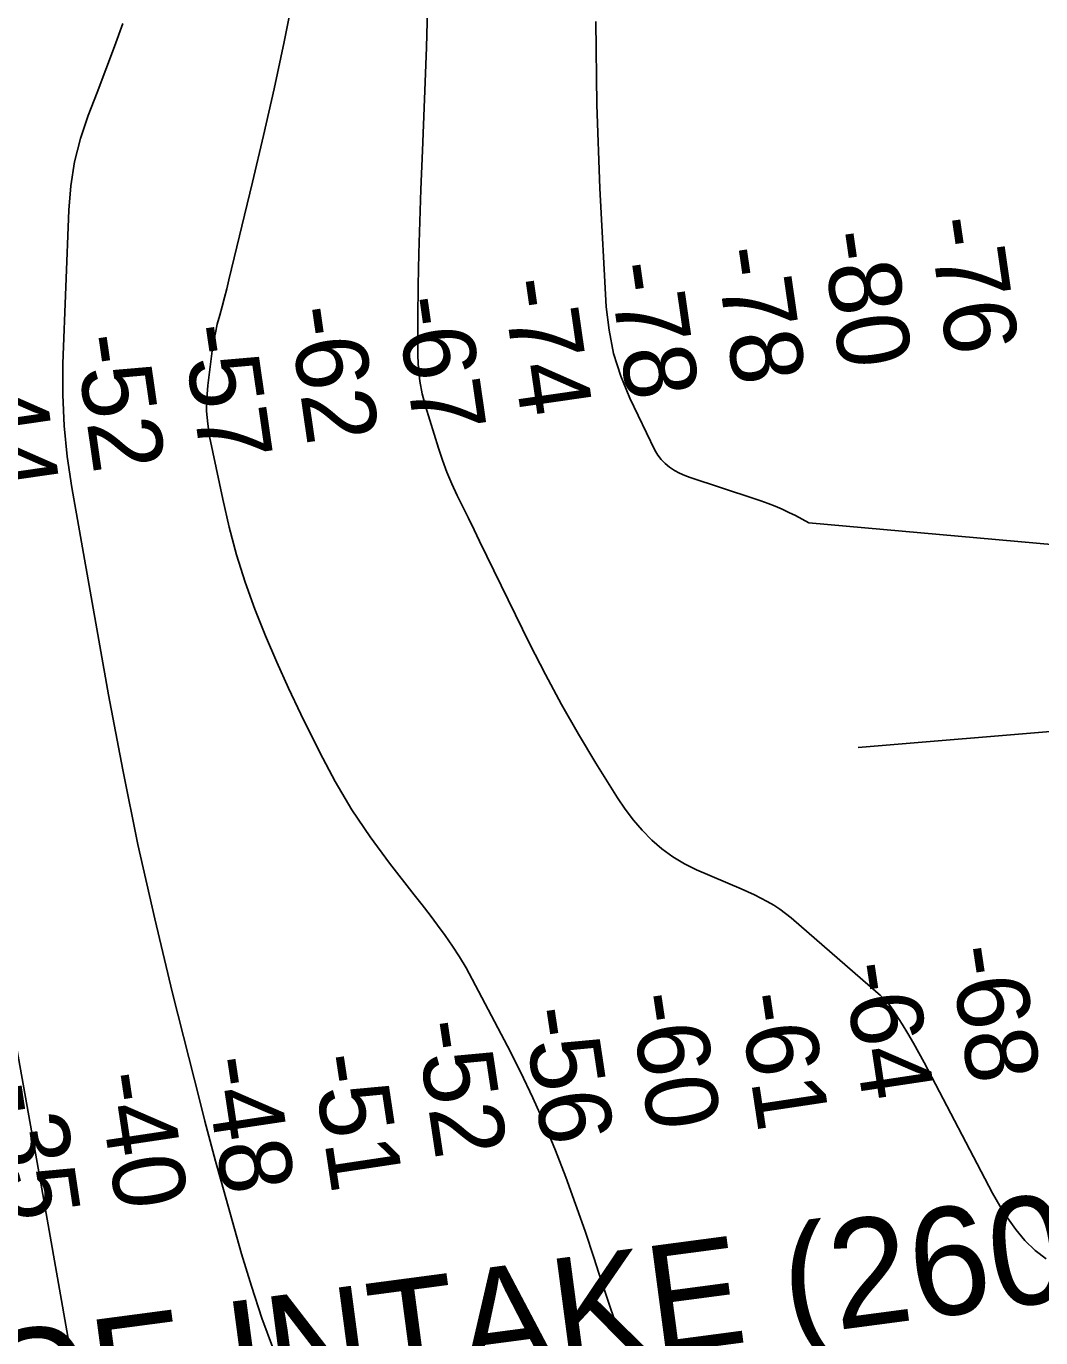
# Model space of a CAD drawing. Extents: x 3250478 to 3288318, y 788638 to 816472.
# Drawn here: x 3275824 to 3276766, y 800865 to 802083 of the extents above; entities that cross this region are included whole.
import ezdxf

# ---------------------------------------------------------------- set-up
doc = ezdxf.new("R2010")
doc.units = 0
for name, color, linetype in [('V-CHAN-NAID', 7, 'Continuous'), ('V-RIVR-RANG', 7, 'Continuous'), ('V-TOPO-DPTH', 7, 'Continuous'), ('V-TOPO-MAJR', 7, 'Continuous'), ('V-TOPO-MINR', 7, 'Continuous')]:
    doc.layers.add(name, color=color, linetype=linetype)

msp = doc.modelspace()

# ---------------------------------------------------------------- linework, layer by layer
at = {"layer": 'V-RIVR-RANG'}
msp.add_line((3277792.5, 801513.5), (3276596.7, 801412.9), dxfattribs=at)
at = {"layer": 'V-TOPO-DPTH'}
msp.add_lwpolyline([(3275715.9, 801689.7), (3275835.9, 801019.2), (3275951.5, 800363.8)], dxfattribs=at)
msp.add_lwpolyline([(3275715.9, 801689.7), (3275835.9, 801019.2), (3275951.5, 800363.8)], dxfattribs=at)
at = {"layer": 'V-TOPO-MAJR'}
msp.add_lwpolyline([(3275913.9, 802085), (3275906.1, 802063.6), (3275898.1, 802042.3), (3275890, 802021), (3275881.9, 801999.8), (3275874.7, 801978.3), (3275869.1, 801956.6), (3275865.6, 801934.4), (3275863.7, 801911.9), (3275858.4, 801769.4), (3275858.3, 801740.5), (3275859.4, 801711.7), (3275862.3, 801683), (3275866.5, 801654.4), (3275900.7, 801461.9), (3275913.9, 801392.3), (3275928, 801322.9), (3275943.6, 801253.8), (3275960.2, 801184.9), (3275985.4, 801084.9), (3275990.2, 801066.2), (3275995.1, 801047.5), (3276000.1, 801028.9), (3276005.3, 801010.3), (3276024.3, 800942.8), (3276033.3, 800912.9), (3276043.1, 800883.3), (3276053.9, 800854)], dxfattribs=at)
at = {"layer": 'V-TOPO-MINR'}
for points in [[(3276072.6, 802111.5), (3276063.7, 802068), (3276054.4, 802024.5), (3276044.6, 801981.1), (3276034.4, 801937.8), (3276012.5, 801847), (3276010.5, 801838.8), (3276008.4, 801830.6), (3276006.2, 801822.4), (3276003.9, 801814.2), (3276001.7, 801806), (3275999.9, 801797.8), (3275998.3, 801789.5), (3275997, 801781.1), (3275992.8, 801748.9), (3275991.9, 801737), (3275991.7, 801725.2), (3275992.8, 801713.4), (3275994.6, 801701.7), (3276006.7, 801643.4), (3276012.7, 801617.5), (3276019.6, 801591.8), (3276027.7, 801566.5), (3276036.7, 801541.4), (3276046.6, 801516.7), (3276056.9, 801492.1), (3276067.9, 801467.9), (3276079.4, 801443.8), (3276096.8, 801408.3), (3276111.1, 801381.4), (3276126.5, 801355.2), (3276143.5, 801330.1), (3276161.6, 801305.6), (3276184.6, 801276.3), (3276191.9, 801266.9), (3276199.2, 801257.4), (3276206.3, 801247.9), (3276213.3, 801238.3), (3276220.1, 801228.5), (3276226.6, 801218.5), (3276232.7, 801208.3), (3276238.4, 801197.9), (3276271.2, 801135.6), (3276283.2, 801111.9), (3276294.7, 801087.9), (3276305.4, 801063.5), (3276315.6, 801038.9), (3276325.2, 801014), (3276334.4, 800989), (3276343.2, 800963.9), (3276351.6, 800938.6), (3276355.7, 800925.9), (3276366.1, 800894.3), (3276376.9, 800862.7)], [(3276197.1, 802110.5), (3276195.8, 802062.7), (3276194.2, 802014.9), (3276192.3, 801967.1), (3276190.7, 801931), (3276189.6, 801901.3), (3276188.7, 801871.6), (3276188.2, 801841.8), (3276188, 801812.1), (3276188, 801776.4), (3276188.5, 801764.6), (3276189.7, 801752.9), (3276192, 801741.3), (3276195, 801729.9), (3276207.1, 801690.9), (3276210.9, 801679.7), (3276214.9, 801668.7), (3276219.5, 801657.8), (3276224.5, 801647), (3276229.7, 801636.4), (3276234.9, 801625.8), (3276240.1, 801615.1), (3276245.3, 801604.5), (3276292, 801509), (3276306.3, 801480.8), (3276321.2, 801452.9), (3276337, 801425.5), (3276353.3, 801398.4), (3276373.4, 801366.1), (3276380.5, 801355.6), (3276388.1, 801345.6), (3276396.3, 801336.1), (3276405.1, 801327), (3276414.6, 801318.9), (3276424.6, 801311.4), (3276435.4, 801305.1), (3276446.6, 801299.5), (3276488.1, 801281.8), (3276494.3, 801279), (3276500.4, 801276.2), (3276506.4, 801273.2), (3276512.4, 801270.1), (3276518.3, 801266.7), (3276523.9, 801263), (3276529.3, 801259), (3276534.5, 801254.8), (3276615.2, 801184.7), (3276617.1, 801183), (3276619.1, 801181.2), (3276620.9, 801179.3), (3276622.8, 801177.4), (3276624.5, 801175.5), (3276626.2, 801173.5), (3276627.7, 801171.4), (3276629.2, 801169.2), (3276637.5, 801156.2), (3276642.9, 801147.4), (3276648.2, 801138.6), (3276653.2, 801129.6), (3276658.1, 801120.5), (3276721.6, 800999.2), (3276728.2, 800987.6), (3276735.4, 800976.3), (3276743.2, 800965.6), (3276751.6, 800955.2), (3276761, 800946.1), (3276771.3, 800938.3)], [(3276353.3, 802087), (3276354, 802009.7), (3276356.8, 801932.3), (3276362.9, 801822.2), (3276365.4, 801800.3), (3276369.6, 801778.7), (3276376.3, 801757.8), (3276384.7, 801737.4), (3276407.9, 801689), (3276410.6, 801684.4), (3276413.7, 801680.2), (3276417.4, 801676.5), (3276421.5, 801673.1), (3276426.1, 801670.2), (3276430.8, 801667.7), (3276435.8, 801665.5), (3276440.8, 801663.6), (3276499.9, 801644.2), (3276506.5, 801641.9), (3276513.1, 801639.5), (3276519.6, 801636.9), (3276526.1, 801634.2), (3276532.4, 801631.2), (3276538.7, 801628.2), (3276544.9, 801624.9), (3276551.1, 801621.4), (3276900.9, 801590.3)], [(3275715.9, 801689.7), (3275835.9, 801019.2), (3275951.5, 800363.8)]]:
    msp.add_lwpolyline(points, dxfattribs=at)

# ---------------------------------------------------------------- texts
at = {"layer": 'V-CHAN-NAID'}
msp.add_text('CROWN VANTAGE INTAKE (260.6)', height=100, rotation=7.5418, dxfattribs=at).set_placement((3274794.5, 800636.1))
at = {"layer": 'V-RIVR-RANG'}
for s, rotation, p in [('-76', 278.2185, (3276661.6, 801902.8)), ('-80', 278.2185, (3276562.5, 801889.9)), ('-78', 278.2185, (3276463.6, 801875)), ('-78', 278.2185, (3276364.6, 801860.9)), ('-74', 278.2185, (3276265.7, 801846)), ('-67', 278.2185, (3276167.1, 801829.2)), ('-62', 278.2185, (3276067.4, 801820)), ('-57', 278.2185, (3275968.8, 801803)), ('-52', 278.2185, (3275869.1, 801793.8)), ('-44', 278.2185, (3275770.8, 801774.7)), ('-68', 278.5542, (3276681, 801226.4)), ('-64', 278.5542, (3276582.2, 801210.9)), ('-60', 278.5542, (3276384.2, 801182.5)), ('-61', 278.5542, (3276485.3, 801182.6)), ('-56', 278.5542, (3276285.1, 801169.1)), ('-52', 278.5542, (3276185.8, 801157)), ('-48', 278.5542, (3275988.6, 801123.4)), ('-51', 278.5542, (3276089.3, 801125.8)), ('-40', 278.5542, (3275889.6, 801108.9)), ('-35', 278.5542, (3275790.1, 801098.7))]:
    msp.add_text(s, height=67, rotation=rotation, dxfattribs=at).set_placement(p)

doc.saveas('drawing.dxf')
